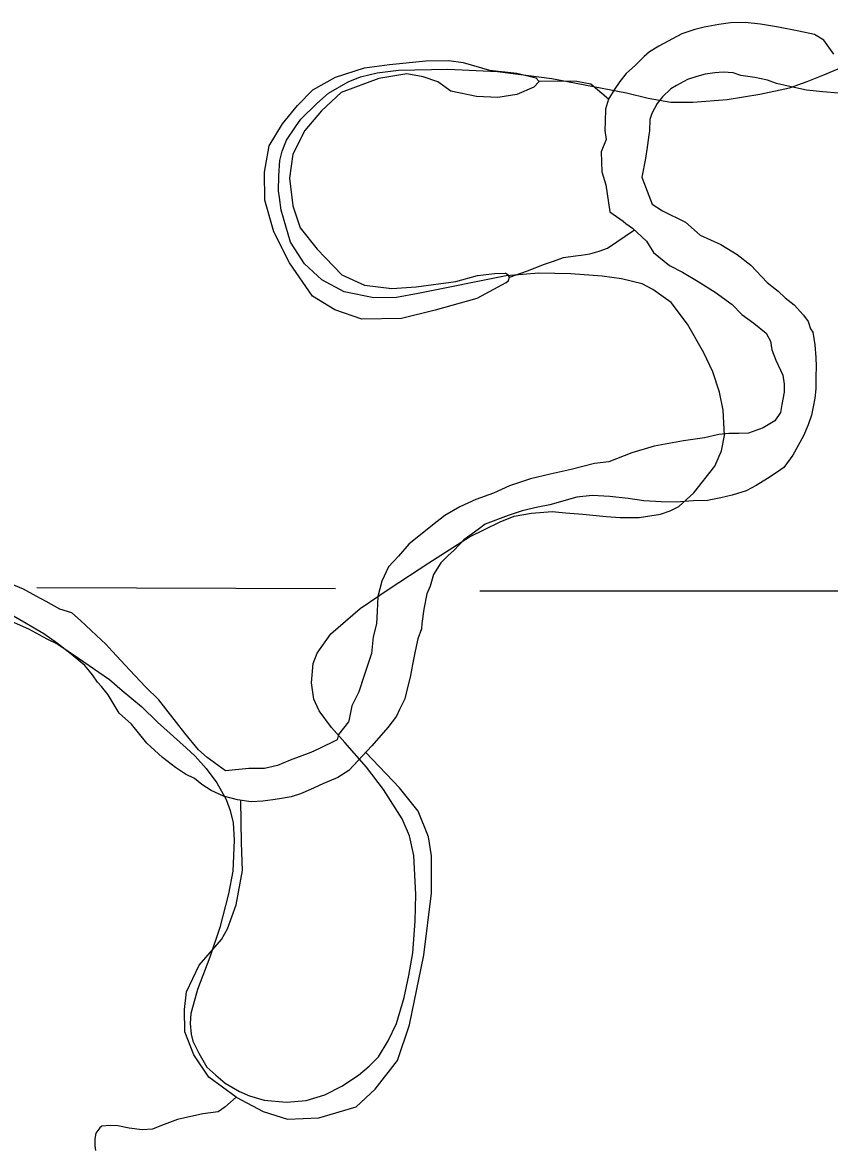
# Model space of a CAD drawing. Extents: x 8749 to 11879, y 13275 to 15339.
# Drawn here: x 9743.8 to 9783.6, y 14273.7 to 14329.2 of the extents above; entities that cross this region are included whole.
import ezdxf

# ---------------------------------------------------------------- set-up
doc = ezdxf.new("R2010")
doc.units = 0
for name, color, linetype in [('Level 2', 7, 'Continuous'), ('Level 35', 7, 'Continuous'), ('Level 5', 7, 'Continuous'), ('Level 9', 7, 'Continuous')]:
    doc.layers.add(name, color=color, linetype=linetype)

msp = doc.modelspace()

# ---------------------------------------------------------------- linework, layer by layer
at = {"layer": 'Level 2'}
for points in [[(9756.626, 14322.861), (9756.844, 14323.406), (9757.279, 14324.059), (9757.551, 14324.44), (9758.331, 14325.22), (9758.911, 14325.728), (9759.876, 14326.285), (9760.488, 14326.527), (9761.304, 14326.726), (9762.356, 14326.853), (9764.786, 14326.908), (9767.233, 14326.799), (9769.899, 14326.454), (9773.579, 14325.746), (9774.649, 14325.474), (9775.755, 14325.275), (9776.843, 14325.275), (9778.529, 14325.42), (9780.143, 14325.674), (9781.594, 14325.982), (9782.473, 14326.294), (9783.289, 14326.621), (9785.329, 14327.488)], [(9756.626, 14322.861), (9756.844, 14323.406), (9757.279, 14324.059), (9757.551, 14324.44), (9758.331, 14325.22), (9758.911, 14325.728), (9759.876, 14326.285), (9760.488, 14326.527), (9761.304, 14326.726), (9762.356, 14326.853), (9764.786, 14326.908), (9767.233, 14326.799), (9769.899, 14326.454), (9773.579, 14325.746), (9774.649, 14325.474), (9775.755, 14325.275), (9776.843, 14325.275), (9778.529, 14325.42), (9780.143, 14325.674), (9781.594, 14325.982), (9782.473, 14326.294), (9783.289, 14326.621), (9785.329, 14327.488)], [(9768.041, 14304.889), (9768.901, 14305.043), (9769.917, 14305.116), (9770.574, 14305.064), (9771.422, 14304.989), (9772.571, 14304.871), (9773.271, 14304.826), (9774.204, 14304.828), (9775.248, 14304.989), (9775.719, 14305.152), (9776.154, 14305.37), (9776.898, 14306.041), (9777.931, 14307.348), (9778.257, 14308.11), (9778.402, 14308.872), (9778.33, 14310.106), (9778.149, 14310.995), (9777.822, 14311.993), (9777.387, 14312.936), (9776.571, 14314.352), (9775.773, 14315.422), (9774.867, 14316.057), (9774.341, 14316.329), (9773.326, 14316.583), (9772.383, 14316.71), (9770.842, 14316.819), (9769.264, 14316.855), (9767.65, 14316.728), (9763.317, 14315.858), (9762.247, 14315.658), (9761.141, 14315.64), (9759.672, 14315.948), (9758.584, 14316.529), (9757.732, 14317.327), (9757.043, 14318.38), (9756.572, 14319.958), (9756.499, 14320.593), (9756.445, 14320.92), (9756.463, 14321.646), (9756.517, 14322.408), (9756.626, 14322.861)], [(9768.041, 14304.889), (9768.901, 14305.043), (9769.917, 14305.116), (9770.574, 14305.064), (9771.422, 14304.989), (9772.571, 14304.871), (9773.271, 14304.826), (9774.204, 14304.828), (9775.248, 14304.989), (9775.719, 14305.152), (9776.154, 14305.37), (9776.898, 14306.041), (9777.931, 14307.348), (9778.257, 14308.11), (9778.402, 14308.872), (9778.33, 14310.106), (9778.149, 14310.995), (9777.822, 14311.993), (9777.387, 14312.936), (9776.571, 14314.352), (9775.773, 14315.422), (9774.867, 14316.057), (9774.341, 14316.329), (9773.326, 14316.583), (9772.383, 14316.71), (9770.842, 14316.819), (9769.264, 14316.855), (9767.65, 14316.728), (9763.317, 14315.858), (9762.247, 14315.658), (9761.141, 14315.64), (9759.672, 14315.948), (9758.584, 14316.529), (9757.732, 14317.327), (9757.043, 14318.38), (9756.572, 14319.958), (9756.499, 14320.593), (9756.445, 14320.92), (9756.463, 14321.646), (9756.517, 14322.408), (9756.626, 14322.861)], [(9743.136, 14299.781), (9744.134, 14299.346), (9745.04, 14298.856), (9745.584, 14298.584), (9746.599, 14297.894), (9748.123, 14296.842), (9748.751, 14296.303), (9749.7, 14295.517), (9750.494, 14294.748), (9751.904, 14293.483), (9752.347, 14293.068), (9752.879, 14292.467), (9753.417, 14291.761), (9753.87, 14290.945), (9754.07, 14290.401), (9754.206, 14289.791), (9754.269, 14288.931), (9754.197, 14287.407), (9753.979, 14286.3), (9753.563, 14284.627), (9753.066, 14283.176), (9752.456, 14281.582), (9752.238, 14280.802), (9752.13, 14280.403), (9752.093, 14279.913), (9752.148, 14279.387), (9752.22, 14279.042), (9752.526, 14278.447), (9752.92, 14277.763), (9753.363, 14277.355), (9753.816, 14276.974), (9754.523, 14276.556), (9755.013, 14276.338), (9755.738, 14276.139), (9756.844, 14276.03), (9757.805, 14276.121), (9758.73, 14276.393), (9759.564, 14276.828), (9760.38, 14277.355), (9760.905, 14277.808), (9761.362, 14278.261), (9761.848, 14279.06), (9762.254, 14279.899), (9762.628, 14281.183), (9762.864, 14282.272), (9763.063, 14283.383), (9763.172, 14284.939), (9763.208, 14286.264), (9763.099, 14288.187), (9762.9, 14289.149), (9762.537, 14289.983), (9761.611, 14291.43), (9760.781, 14292.529), (9759.709, 14293.739), (9759.056, 14294.483), (9758.439, 14295.3), (9758.186, 14295.88), (9758.077, 14296.679), (9758.147, 14297.63), (9758.355, 14298.149), (9759.018, 14299.103), (9760.47, 14300.347), (9761.89, 14301.312), (9763.851, 14302.587), (9765.842, 14303.873), (9767.36, 14304.608), (9768.041, 14304.889)], [(9743.136, 14299.781), (9744.134, 14299.346), (9745.04, 14298.856), (9745.584, 14298.584), (9746.599, 14297.894), (9748.123, 14296.842), (9748.751, 14296.303), (9749.7, 14295.517), (9750.494, 14294.748), (9751.904, 14293.483), (9752.347, 14293.068), (9752.879, 14292.467), (9753.417, 14291.761), (9753.87, 14290.945), (9754.07, 14290.401), (9754.206, 14289.791), (9754.269, 14288.931), (9754.197, 14287.407), (9753.979, 14286.3), (9753.563, 14284.627), (9753.066, 14283.176), (9752.456, 14281.582), (9752.238, 14280.802), (9752.13, 14280.403), (9752.093, 14279.913), (9752.148, 14279.387), (9752.22, 14279.042), (9752.526, 14278.447), (9752.92, 14277.763), (9753.363, 14277.355), (9753.816, 14276.974), (9754.523, 14276.556), (9755.013, 14276.338), (9755.738, 14276.139), (9756.844, 14276.03), (9757.805, 14276.121), (9758.73, 14276.393), (9759.564, 14276.828), (9760.38, 14277.355), (9760.905, 14277.808), (9761.362, 14278.261), (9761.848, 14279.06), (9762.254, 14279.899), (9762.628, 14281.183), (9762.864, 14282.272), (9763.063, 14283.383), (9763.172, 14284.939), (9763.208, 14286.264), (9763.099, 14288.187), (9762.9, 14289.149), (9762.537, 14289.983), (9761.611, 14291.43), (9760.781, 14292.529), (9759.709, 14293.739), (9759.056, 14294.483), (9758.439, 14295.3), (9758.186, 14295.88), (9758.077, 14296.679), (9758.147, 14297.63), (9758.355, 14298.149), (9759.018, 14299.103), (9760.47, 14300.347), (9761.89, 14301.312), (9763.851, 14302.587), (9765.842, 14303.873), (9767.36, 14304.608), (9768.041, 14304.889)]]:
    msp.add_lwpolyline(points, dxfattribs=at)
at = {"layer": 'Level 35'}
for points in [[(9767.642, 14316.386), (9766.208, 14315.608), (9764.157, 14315.03), (9762.504, 14314.631), (9760.552, 14314.591), (9759.217, 14315.05), (9758.122, 14315.728), (9756.986, 14317.363), (9756.21, 14318.898), (9755.771, 14320.453), (9755.752, 14321.829), (9755.991, 14323.125), (9756.648, 14324.221), (9757.385, 14325.118), (9758.142, 14325.896), (9759.257, 14326.514), (9760.671, 14326.972), (9761.906, 14327.132), (9763.699, 14327.311), (9764.834, 14327.331), (9765.531, 14327.232), (9766.826, 14326.853), (9768.18, 14326.713), (9769.116, 14326.474), (9769.276, 14326.295), (9769.017, 14326.015), (9768.18, 14325.657), (9767.244, 14325.517), (9766.188, 14325.557), (9764.934, 14325.816), (9764.296, 14326.275), (9763.559, 14326.534), (9762.763, 14326.673), (9761.388, 14326.454), (9759.536, 14325.756), (9758.56, 14324.859), (9757.743, 14323.882), (9757.146, 14322.726), (9756.986, 14321.53), (9757.146, 14320.174), (9757.504, 14319.097), (9758.341, 14318.041), (9759.556, 14316.785), (9760.671, 14316.266), (9762.026, 14316.107), (9763.221, 14316.186), (9765.173, 14316.446), (9766.248, 14316.745), (9767.085, 14316.844), (9767.603, 14316.864)], [(9767.642, 14316.386), (9766.208, 14315.608), (9764.157, 14315.03), (9762.504, 14314.631), (9760.552, 14314.591), (9759.217, 14315.05), (9758.122, 14315.728), (9756.986, 14317.363), (9756.21, 14318.898), (9755.771, 14320.453), (9755.752, 14321.829), (9755.991, 14323.125), (9756.648, 14324.221), (9757.385, 14325.118), (9758.142, 14325.896), (9759.257, 14326.514), (9760.671, 14326.972), (9761.906, 14327.132), (9763.699, 14327.311), (9764.834, 14327.331), (9765.531, 14327.232), (9766.826, 14326.853), (9768.18, 14326.713), (9769.116, 14326.474), (9769.276, 14326.295), (9769.017, 14326.015), (9768.18, 14325.657), (9767.244, 14325.517), (9766.188, 14325.557), (9764.934, 14325.816), (9764.296, 14326.275), (9763.559, 14326.534), (9762.763, 14326.673), (9761.388, 14326.454), (9759.536, 14325.756), (9758.56, 14324.859), (9757.743, 14323.882), (9757.146, 14322.726), (9756.986, 14321.53), (9757.146, 14320.174), (9757.504, 14319.097), (9758.341, 14318.041), (9759.556, 14316.785), (9760.671, 14316.266), (9762.026, 14316.107), (9763.221, 14316.186), (9765.173, 14316.446), (9766.248, 14316.745), (9767.085, 14316.844), (9767.603, 14316.864)], [(9772.695, 14325.431), (9771.822, 14326.171), (9771.125, 14326.291), (9770.348, 14326.31), (9769.297, 14326.296), (9769.242, 14326.292)], [(9772.695, 14325.431), (9771.822, 14326.171), (9771.125, 14326.291), (9770.348, 14326.31), (9769.297, 14326.296), (9769.242, 14326.292)], [(9767.824, 14316.66), (9768.708, 14316.979), (9769.539, 14317.298), (9769.983, 14317.457), (9770.472, 14317.628), (9771.064, 14317.708), (9771.349, 14317.754), (9771.77, 14317.811), (9772.237, 14317.936), (9772.635, 14318.095), (9773.966, 14318.995)], [(9767.824, 14316.66), (9768.708, 14316.979), (9769.539, 14317.298), (9769.983, 14317.457), (9770.472, 14317.628), (9771.064, 14317.708), (9771.349, 14317.754), (9771.77, 14317.811), (9772.237, 14317.936), (9772.635, 14318.095), (9773.966, 14318.995)], [(9767.642, 14316.386), (9767.767, 14316.5), (9767.824, 14316.66), (9767.767, 14316.74), (9767.665, 14316.831), (9767.603, 14316.864)], [(9767.642, 14316.386), (9767.767, 14316.5), (9767.824, 14316.66), (9767.767, 14316.74), (9767.665, 14316.831), (9767.603, 14316.864)], [(9754.369, 14276.279), (9755.686, 14275.58), (9756.881, 14275.202), (9758.435, 14275.261), (9760.267, 14275.8), (9761.204, 14276.677), (9762.299, 14278.092), (9762.897, 14279.847), (9763.594, 14283.276), (9763.972, 14286.327), (9763.972, 14288.161), (9763.833, 14289.108), (9763.315, 14290.364), (9762.399, 14291.52), (9760.743, 14293.259)], [(9754.369, 14276.279), (9755.686, 14275.58), (9756.881, 14275.202), (9758.435, 14275.261), (9760.267, 14275.8), (9761.204, 14276.677), (9762.299, 14278.092), (9762.897, 14279.847), (9763.594, 14283.276), (9763.972, 14286.327), (9763.972, 14288.161), (9763.833, 14289.108), (9763.315, 14290.364), (9762.399, 14291.52), (9760.743, 14293.259)], [(9754.369, 14276.279), (9753.015, 14277.26), (9752.278, 14278.357), (9751.84, 14279.493), (9751.82, 14280.59), (9751.919, 14281.467), (9752.537, 14282.783), (9753.632, 14284.039), (9753.931, 14284.577), (9754.369, 14285.753), (9754.668, 14287.448), (9754.628, 14288.804), (9754.597, 14290.895)], [(9754.369, 14276.279), (9753.015, 14277.26), (9752.278, 14278.357), (9751.84, 14279.493), (9751.82, 14280.59), (9751.919, 14281.467), (9752.537, 14282.783), (9753.632, 14284.039), (9753.931, 14284.577), (9754.369, 14285.753), (9754.668, 14287.448), (9754.628, 14288.804), (9754.597, 14290.895)], [(9754.369, 14276.279), (9753.811, 14275.78), (9753.472, 14275.561), (9752.715, 14275.461), (9751.48, 14275.182), (9750.684, 14274.883), (9750.246, 14274.704), (9749.728, 14274.664), (9749.09, 14274.744), (9748.533, 14274.863), (9748.154, 14274.883), (9747.756, 14274.843), (9747.656, 14274.764), (9747.457, 14274.504), (9747.397, 14274.225), (9747.397, 14273.886), (9747.437, 14273.655)]]:
    msp.add_lwpolyline(points, dxfattribs=at)
at = {"layer": 'Level 5'}
for points in [[(9744.556, 14301.373), (9759.247, 14301.322)], [(9788.795, 14301.193), (9766.35, 14301.199)]]:
    msp.add_lwpolyline(points, dxfattribs=at)
at = {"layer": 'Level 9'}
for points in [[(9783.782, 14327.649), (9783.289, 14328.33), (9782.836, 14328.619), (9782.054, 14328.781), (9781.052, 14328.979), (9780.171, 14329.119), (9779.411, 14329.202), (9778.694, 14329.185), (9778.117, 14329.112), (9777.402, 14328.976), (9776.945, 14328.865), (9776.292, 14328.651), (9775.168, 14328.045), (9774.716, 14327.754), (9774.442, 14327.528), (9774.013, 14327.098), (9773.563, 14326.687), (9773.253, 14326.3), (9772.963, 14325.893), (9772.694, 14325.427), (9772.545, 14324.943)], [(9783.782, 14327.649), (9783.289, 14328.33), (9782.836, 14328.619), (9782.054, 14328.781), (9781.052, 14328.979), (9780.171, 14329.119), (9779.411, 14329.202), (9778.694, 14329.185), (9778.117, 14329.112), (9777.402, 14328.976), (9776.945, 14328.865), (9776.292, 14328.651), (9775.168, 14328.045), (9774.716, 14327.754), (9774.442, 14327.528), (9774.013, 14327.098), (9773.563, 14326.687), (9773.253, 14326.3), (9772.963, 14325.893), (9772.694, 14325.427), (9772.545, 14324.943)], [(9784.017, 14325.723), (9783.242, 14325.794), (9782.444, 14325.864), (9781.529, 14326.075), (9780.966, 14326.193), (9780.523, 14326.372), (9779.892, 14326.494), (9779.212, 14326.598), (9778.829, 14326.727), (9778.33, 14326.755), (9777.931, 14326.726), (9777.454, 14326.655), (9777.038, 14326.546), (9776.582, 14326.396), (9776.03, 14326.103), (9775.755, 14325.936), (9775.345, 14325.547), (9775.093, 14325.221), (9774.825, 14324.715), (9774.731, 14324.432), (9774.704, 14323.871), (9774.675, 14323.667)], [(9784.017, 14325.723), (9783.242, 14325.794), (9782.444, 14325.864), (9781.529, 14326.075), (9780.966, 14326.193), (9780.523, 14326.372), (9779.892, 14326.494), (9779.212, 14326.598), (9778.829, 14326.727), (9778.33, 14326.755), (9777.931, 14326.726), (9777.454, 14326.655), (9777.038, 14326.546), (9776.582, 14326.396), (9776.03, 14326.103), (9775.755, 14325.936), (9775.345, 14325.547), (9775.093, 14325.221), (9774.825, 14324.715), (9774.731, 14324.432), (9774.704, 14323.871), (9774.675, 14323.667)], [(9772.545, 14324.943), (9772.519, 14324.342), (9772.509, 14323.881), (9772.579, 14323.443), (9772.321, 14322.836), (9772.368, 14321.85), (9772.564, 14321.214), (9772.752, 14319.875), (9773.406, 14319.413)], [(9772.545, 14324.943), (9772.519, 14324.342), (9772.509, 14323.881), (9772.579, 14323.443), (9772.321, 14322.836), (9772.368, 14321.85), (9772.564, 14321.214), (9772.752, 14319.875), (9773.406, 14319.413)], [(9774.675, 14323.667), (9774.606, 14323.187), (9774.512, 14322.505), (9774.324, 14321.589), (9774.59, 14320.898), (9774.841, 14320.251), (9775.35, 14319.934), (9776.487, 14319.368), (9777.2, 14318.724), (9778.22, 14318.278), (9779.019, 14317.775), (9779.689, 14317.25), (9780.497, 14316.401), (9781.047, 14315.98), (9781.394, 14315.647), (9781.834, 14315.295), (9782.281, 14314.796), (9782.526, 14314.475), (9782.634, 14314.118), (9782.748, 14313.947), (9782.842, 14313.328), (9782.896, 14312.709), (9782.906, 14312.269), (9782.897, 14311.768), (9782.891, 14311.168), (9782.841, 14310.706), (9782.771, 14310.284), (9782.681, 14309.862), (9782.512, 14309.398), (9782.285, 14308.852), (9781.768, 14307.9), (9781.323, 14307.29), (9780.989, 14307.055), (9780.52, 14306.749), (9779.953, 14306.399), (9779.46, 14306.147), (9778.783, 14305.927), (9778.22, 14305.787), (9777.563, 14305.669), (9776.858, 14305.646), (9776.014, 14305.575), (9775.276, 14305.591), (9774.437, 14305.652), (9773.657, 14305.755), (9772.757, 14305.854), (9771.878, 14305.915), (9771.133, 14305.833), (9769.795, 14305.458), (9769.208, 14305.34), (9768.434, 14305.152), (9767.753, 14304.918)], [(9774.675, 14323.667), (9774.606, 14323.187), (9774.512, 14322.505), (9774.324, 14321.589), (9774.59, 14320.898), (9774.841, 14320.251), (9775.35, 14319.934), (9776.487, 14319.368), (9777.2, 14318.724), (9778.22, 14318.278), (9779.019, 14317.775), (9779.689, 14317.25), (9780.497, 14316.401), (9781.047, 14315.98), (9781.394, 14315.647), (9781.834, 14315.295), (9782.281, 14314.796), (9782.526, 14314.475), (9782.634, 14314.118), (9782.748, 14313.947), (9782.842, 14313.328), (9782.896, 14312.709), (9782.906, 14312.269), (9782.897, 14311.768), (9782.891, 14311.168), (9782.841, 14310.706), (9782.771, 14310.284), (9782.681, 14309.862), (9782.512, 14309.398), (9782.285, 14308.852), (9781.768, 14307.9), (9781.323, 14307.29), (9780.989, 14307.055), (9780.52, 14306.749), (9779.953, 14306.399), (9779.46, 14306.147), (9778.783, 14305.927), (9778.22, 14305.787), (9777.563, 14305.669), (9776.858, 14305.646), (9776.014, 14305.575), (9775.276, 14305.591), (9774.437, 14305.652), (9773.657, 14305.755), (9772.757, 14305.854), (9771.878, 14305.915), (9771.133, 14305.833), (9769.795, 14305.458), (9769.208, 14305.34), (9768.434, 14305.152), (9767.753, 14304.918)], [(9773.406, 14319.413), (9773.55, 14319.311), (9773.879, 14319.076), (9774.559, 14318.442), (9774.911, 14317.879), (9775.686, 14317.244), (9776.338, 14316.903), (9777.108, 14316.447), (9777.939, 14315.929), (9778.783, 14315.319), (9779.253, 14314.828), (9779.84, 14314.405), (9780.45, 14313.912), (9780.661, 14313.512), (9780.731, 14313.09), (9780.919, 14312.573), (9781.274, 14311.829), (9781.341, 14311.4), (9781.341, 14310.999), (9781.224, 14310.389), (9781.154, 14309.991), (9780.886, 14309.59), (9780.299, 14309.238), (9779.581, 14308.979), (9779.112, 14308.957), (9778.619, 14308.957), (9778.126, 14308.909), (9777.42, 14308.742), (9776.385, 14308.599), (9774.935, 14308.347), (9773.832, 14308.016), (9772.705, 14307.57), (9772.001, 14307.478), (9770.848, 14307.184), (9769.819, 14306.961), (9768.856, 14306.726), (9767.817, 14306.383), (9767.028, 14306.025), (9766.157, 14305.705), (9765.367, 14305.347), (9764.638, 14304.93), (9764.031, 14304.456), (9762.855, 14303.508), (9762.35, 14302.917), (9761.868, 14302.402), (9761.524, 14301.694), (9761.337, 14300.932), (9761.303, 14300.206), (9761.276, 14299.586), (9761.112, 14298.952), (9761.018, 14298.13), (9760.665, 14297.042), (9760.395, 14296.244), (9760.055, 14295.546), (9759.915, 14294.818), (9759.892, 14294.771), (9759.4, 14294.138), (9759.328, 14293.879), (9758.429, 14293.435), (9758.034, 14293.246), (9757.017, 14292.872), (9756.395, 14292.611), (9755.761, 14292.47), (9754.987, 14292.47), (9753.837, 14292.352), (9752.933, 14293), (9752.505, 14293.391), (9751.842, 14294.207), (9751.021, 14295.264), (9750.551, 14295.851), (9749.894, 14296.485), (9749.12, 14297.307), (9748.251, 14298.247), (9747.963, 14298.577), (9747.229, 14299.26), (9746.695, 14299.746), (9746.267, 14300.137), (9745.677, 14300.318), (9745.013, 14300.69), (9744.52, 14300.952), (9743.894, 14301.298), (9742.619, 14301.817)], [(9773.406, 14319.413), (9773.55, 14319.311), (9773.879, 14319.076), (9774.559, 14318.442), (9774.911, 14317.879), (9775.686, 14317.244), (9776.338, 14316.903), (9777.108, 14316.447), (9777.939, 14315.929), (9778.783, 14315.319), (9779.253, 14314.828), (9779.84, 14314.405), (9780.45, 14313.912), (9780.661, 14313.512), (9780.731, 14313.09), (9780.919, 14312.573), (9781.274, 14311.829), (9781.341, 14311.4), (9781.341, 14310.999), (9781.224, 14310.389), (9781.154, 14309.991), (9780.886, 14309.59), (9780.299, 14309.238), (9779.581, 14308.979), (9779.112, 14308.957), (9778.619, 14308.957), (9778.126, 14308.909), (9777.42, 14308.742), (9776.385, 14308.599), (9774.935, 14308.347), (9773.832, 14308.016), (9772.705, 14307.57), (9772.001, 14307.478), (9770.848, 14307.184), (9769.819, 14306.961), (9768.856, 14306.726), (9767.817, 14306.383), (9767.028, 14306.025), (9766.157, 14305.705), (9765.367, 14305.347), (9764.638, 14304.93), (9764.031, 14304.456), (9762.855, 14303.508), (9762.35, 14302.917), (9761.868, 14302.402), (9761.524, 14301.694), (9761.337, 14300.932), (9761.303, 14300.206), (9761.276, 14299.586), (9761.112, 14298.952), (9761.018, 14298.13), (9760.665, 14297.042), (9760.395, 14296.244), (9760.055, 14295.546), (9759.915, 14294.818), (9759.892, 14294.771), (9759.4, 14294.138), (9759.328, 14293.879), (9758.429, 14293.435), (9758.034, 14293.246), (9757.017, 14292.872), (9756.395, 14292.611), (9755.761, 14292.47), (9754.987, 14292.47), (9753.837, 14292.352), (9752.933, 14293), (9752.505, 14293.391), (9751.842, 14294.207), (9751.021, 14295.264), (9750.551, 14295.851), (9749.894, 14296.485), (9749.12, 14297.307), (9748.251, 14298.247), (9747.963, 14298.577), (9747.229, 14299.26), (9746.695, 14299.746), (9746.267, 14300.137), (9745.677, 14300.318), (9745.013, 14300.69), (9744.52, 14300.952), (9743.894, 14301.298), (9742.619, 14301.817)], [(9767.753, 14304.918), (9766.623, 14304.495), (9766.275, 14304.236), (9765.563, 14303.73), (9765.096, 14303.219), (9764.773, 14302.945), (9764.444, 14302.592), (9764.081, 14302.012), (9763.914, 14301.447), (9763.74, 14301.066), (9763.6, 14300.314), (9763.506, 14299.61), (9763.482, 14299.351), (9763.304, 14298.859), (9763.179, 14298.236), (9763.036, 14297.59), (9762.942, 14297.05), (9762.731, 14296.181), (9762.668, 14295.899), (9762.4, 14295.372), (9762.248, 14295.049), (9761.822, 14294.479), (9761.044, 14293.58), (9759.915, 14292.374), (9759.364, 14292.021), (9758.633, 14291.704), (9758.021, 14291.43), (9757.527, 14291.219), (9757.071, 14291.069), (9756.495, 14290.976), (9756.16, 14290.919), (9755.667, 14290.849), (9755.104, 14290.825), (9754.424, 14290.919), (9753.743, 14291.107), (9753.133, 14291.389), (9752.663, 14291.671), (9752.311, 14291.976), (9751.866, 14292.187), (9751.373, 14292.516), (9750.739, 14293.009), (9749.965, 14293.714), (9749.214, 14294.654), (9748.603, 14295.194), (9748.064, 14296.086), (9747.729, 14296.507), (9747.542, 14296.718), (9747.289, 14297.073), (9746.911, 14297.543), (9746.24, 14298.088), (9745.57, 14298.613), (9744.901, 14299.098), (9744.031, 14299.599), (9743.405, 14299.965)], [(9767.753, 14304.918), (9766.623, 14304.495), (9766.275, 14304.236), (9765.563, 14303.73), (9765.096, 14303.219), (9764.773, 14302.945), (9764.444, 14302.592), (9764.081, 14302.012), (9763.914, 14301.447), (9763.74, 14301.066), (9763.6, 14300.314), (9763.506, 14299.61), (9763.482, 14299.351), (9763.304, 14298.859), (9763.179, 14298.236), (9763.036, 14297.59), (9762.942, 14297.05), (9762.731, 14296.181), (9762.668, 14295.899), (9762.4, 14295.372), (9762.248, 14295.049), (9761.822, 14294.479), (9761.044, 14293.58), (9759.915, 14292.374), (9759.364, 14292.021), (9758.633, 14291.704), (9758.021, 14291.43), (9757.527, 14291.219), (9757.071, 14291.069), (9756.495, 14290.976), (9756.16, 14290.919), (9755.667, 14290.849), (9755.104, 14290.825), (9754.424, 14290.919), (9753.743, 14291.107), (9753.133, 14291.389), (9752.663, 14291.671), (9752.311, 14291.976), (9751.866, 14292.187), (9751.373, 14292.516), (9750.739, 14293.009), (9749.965, 14293.714), (9749.214, 14294.654), (9748.603, 14295.194), (9748.064, 14296.086), (9747.729, 14296.507), (9747.542, 14296.718), (9747.289, 14297.073), (9746.911, 14297.543), (9746.24, 14298.088), (9745.57, 14298.613), (9744.901, 14299.098), (9744.031, 14299.599), (9743.405, 14299.965)]]:
    msp.add_lwpolyline(points, dxfattribs=at)

doc.saveas('drawing.dxf')
